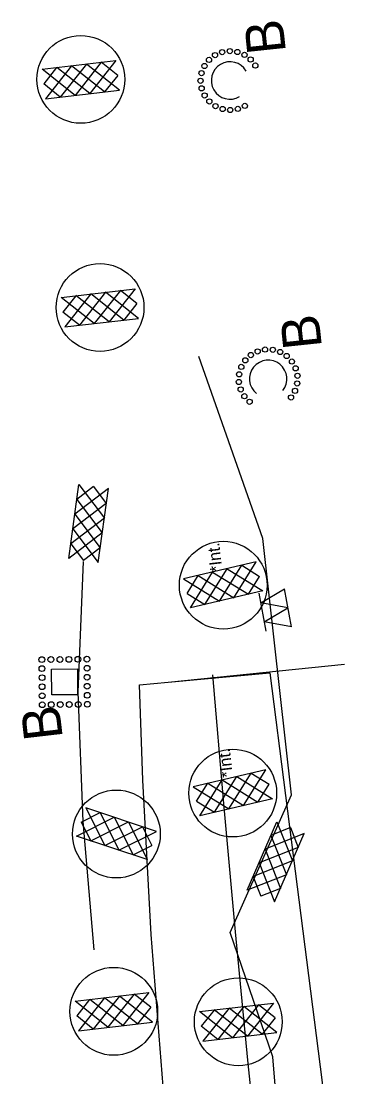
# Model space of a CAD drawing. Extents: x 400935 to 481562, y 415700 to 505362.
# Drawn here: x 478084 to 478215.5, y 496607.2 to 497016.8 of the extents above; entities that cross this region are included whole.
import ezdxf

# ---------------------------------------------------------------- set-up
doc = ezdxf.new("R2010")
doc.units = 0
for name, color, linetype in [('Label B Both CELL', 7, 'Continuous'), ('Label B Final CELL', 7, 'Continuous'), ('Old_Level_2', 7, 'Continuous'), ('Rock Inlet Sediment Trap Type A Final CELL', 7, 'Continuous'), ('Rock Pipe Inlet Sediment Trap Type B Both CELL', 7, 'Continuous'), ('Rock Silt Check Type A CG CELL', 7, 'Continuous'), ('Rock Silt Check Type A Final CELL', 7, 'Continuous'), ('Rock Silt Check Type A with Matting and PAM CG CELL', 7, 'Continuous'), ('Rock Silt Check Type A with Matting and PAM Final CELL', 7, 'Continuous'), ('Scratch_Level_3', 7, 'Continuous'), ('Scratch_Level_4', 7, 'Continuous'), ('Special Sediment Control Fence Section Both CELL', 7, 'Continuous'), ('Temporary Silt Fence Both', 7, 'Continuous'), ('Temporary Silt Fence CG', 7, 'Continuous'), ('Temporary Silt Fence Final', 7, 'Continuous')]:
    doc.layers.add(name, color=color, linetype=linetype)

msp = doc.modelspace()

# ---------------------------------------------------------------- linework, layer by layer
at = {"layer": 'Old_Level_2'}
for p, q in [((478175.23, 496807), (478147.08, 496800.43)), ((478155.36, 496790.49), (478163.98, 496804.37)), ((478160.96, 496791.81), (478169.63, 496805.69)), ((478163.98, 496804.37), (478177.85, 496795.75)), ((478166.6, 496793.13), (478175.23, 496807)), ((478169.63, 496805.69), (478176.56, 496801.35)), ((478147.08, 496800.43), (478160.96, 496791.81)), ((478148.39, 496794.78), (478152.73, 496801.75)), ((478149.71, 496789.18), (478158.33, 496803.05)), ((478152.73, 496801.75), (478166.6, 496793.13)), ((478158.33, 496803.05), (478172.25, 496794.44)), ((478172.29, 496794.5), (478176.56, 496801.35)), ((478148.39, 496794.78), (478155.36, 496790.49)), ((478177.85, 496795.75), (478149.71, 496789.18)), ((478178.93, 496726.37), (478150.78, 496719.8)), ((478170.3, 496712.5), (478178.93, 496726.37)), ((478153.41, 496708.56), (478162.03, 496722.43)), ((478159.06, 496709.86), (478167.68, 496723.75)), ((478162.03, 496722.43), (478175.95, 496713.82)), ((478164.65, 496711.18), (478173.33, 496725.07)), ((478167.68, 496723.75), (478181.55, 496715.12)), ((478173.33, 496725.07), (478180.26, 496720.73)), ((478150.78, 496719.8), (478164.65, 496711.18)), ((478152.09, 496714.15), (478156.43, 496721.12)), ((478156.43, 496721.12), (478170.3, 496712.5)), ((478175.99, 496713.88), (478180.26, 496720.73)), ((478152.09, 496714.15), (478159.06, 496709.86)), ((478181.55, 496715.12), (478153.41, 496708.56))]:
    msp.add_line(p, q, dxfattribs=at)
for centre in [(478162.46, 496797.96), (478166.15, 496717.33)]:
    msp.add_circle(centre, 17.04, dxfattribs=at)
at = {"layer": 'Rock Inlet Sediment Trap Type A Final CELL'}
msp.add_lwpolyline([(478095.91, 496755.39), (478095.82, 496765.39), (478105.82, 496765.48), (478105.9, 496755.48)], close=True, dxfattribs=at)
for centre in [(478092.03, 496769.1), (478095.53, 496769.13), (478099.03, 496769.17), (478102.53, 496769.2), (478106.03, 496769.23), (478109.53, 496769.26), (478092.06, 496765.6), (478092.09, 496762.1), (478109.56, 496765.76), (478109.59, 496762.26), (478092.12, 496758.6), (478109.62, 496758.76), (478092.15, 496755.1), (478109.65, 496755.26), (478092.18, 496751.6), (478095.68, 496751.63), (478099.18, 496751.67), (478102.68, 496751.7), (478106.18, 496751.73), (478109.68, 496751.76)]:
    msp.add_circle(centre, 1.12, dxfattribs=at)
at = {"layer": 'Rock Pipe Inlet Sediment Trap Type B Both CELL'}
for centre in [(478162.03, 497004.79), (478164.98, 497005.2), (478167.94, 497004.84), (478156.93, 497001.79), (478159.28, 497003.63), (478170.71, 497003.72), (478173.09, 497001.93), (478154.02, 496996.65), (478155.14, 496999.41), (478174.92, 496999.57), (478153.65, 496993.69), (478154.07, 496990.73), (478155.23, 496987.99), (478157.07, 496985.64), (478159.45, 496983.84), (478170.87, 496983.93), (478162.21, 496982.72), (478165.17, 496982.36), (478168.13, 496982.77), (478178.69, 496889.38), (478181.68, 496889.3), (478171.01, 496885.2), (478173.18, 496887.26), (478175.8, 496888.68), (478184.54, 496888.46), (478187.08, 496886.9), (478169.46, 496882.66), (478189.13, 496884.74), (478190.56, 496882.12), (478168.61, 496879.8), (478191.26, 496879.22), (478168.54, 496876.82), (478169.23, 496873.92), (478190.34, 496873.38), (478191.18, 496876.24), (478170.66, 496871.3), (478172.71, 496869.14), (478188.78, 496870.83)]:
    msp.add_circle(centre, 1.01, dxfattribs=at)
for centre, start, end in [((478165.08, 496993.78), 30.475, 300.4662), ((478179.9, 496878.02), 321.042, 231.0332)]:
    msp.add_arc(centre, 7.26, start, end, dxfattribs=at)
at = {"layer": 'Rock Silt Check Type A CG CELL'}
for p, q in [((478171.78, 496679.69), (478183.31, 496706.19)), ((478183.31, 496706.19), (478189.29, 496690.99)), ((478188.58, 496703.91), (478180.98, 496700.88)), ((478188.58, 496703.91), (478191.58, 496696.26)), ((478193.9, 496701.58), (478178.7, 496695.6)), ((478180.98, 496700.88), (478186.98, 496685.67)), ((478182.37, 496675.08), (478193.9, 496701.58)), ((478191.58, 496696.26), (478176.38, 496690.28)), ((478178.7, 496695.6), (478184.66, 496680.35)), ((478189.29, 496690.99), (478174.07, 496684.96)), ((478176.38, 496690.28), (478182.37, 496675.08)), ((478186.98, 496685.67), (478171.78, 496679.69)), ((478174.1, 496684.89), (478177.05, 496677.38)), ((478184.66, 496680.35), (478177.05, 496677.38))]:
    msp.add_line(p, q, dxfattribs=at)
at = {"layer": 'Rock Silt Check Type A Final CELL'}
for p, q in [((478102.49, 496808.36), (478106.4, 496837)), ((478106.4, 496837), (478116.29, 496823.99)), ((478117.85, 496835.43), (478104.84, 496825.55)), ((478112.1, 496836.23), (478105.61, 496831.25)), ((478112.1, 496836.23), (478117.06, 496829.69)), ((478113.94, 496806.8), (478117.85, 496835.43)), ((478117.06, 496829.69), (478104.06, 496819.81)), ((478105.61, 496831.25), (478115.5, 496818.24)), ((478104.84, 496825.55), (478114.72, 496812.5)), ((478116.29, 496823.99), (478103.27, 496814.06)), ((478115.5, 496818.24), (478102.49, 496808.36)), ((478104.06, 496819.81), (478113.94, 496806.8)), ((478103.32, 496814), (478108.19, 496807.57)), ((478114.72, 496812.5), (478108.19, 496807.57))]:
    msp.add_line(p, q, dxfattribs=at)
at = {"layer": 'Rock Silt Check Type A with Matting and PAM CG CELL'}
for p, q in [((478109.14, 496711.59), (478116.46, 496696.99)), ((478136.57, 496702.48), (478109.14, 496711.59)), ((478105.5, 496700.63), (478120.1, 496707.95)), ((478107.3, 496706.09), (478114.65, 496709.76)), ((478107.3, 496706.09), (478111, 496698.79)), ((478111, 496698.79), (478125.61, 496706.12)), ((478114.65, 496709.76), (478121.96, 496695.16)), ((478120.1, 496707.95), (478127.47, 496693.33)), ((478125.61, 496706.12), (478132.92, 496691.52)), ((478116.46, 496696.99), (478131.11, 496704.29)), ((478121.96, 496695.16), (478136.57, 496702.48)), ((478131.11, 496704.29), (478134.75, 496696.97)), ((478132.92, 496691.52), (478105.5, 496700.63)), ((478127.53, 496693.36), (478134.75, 496696.97))]:
    msp.add_line(p, q, dxfattribs=at)
msp.add_circle((478120.95, 496701.45), 17.04, dxfattribs=at)
at = {"layer": 'Rock Silt Check Type A with Matting and PAM Final CELL'}
for p, q in [((478092.1, 496998.16), (478120.81, 497001.49)), ((478115.05, 497000.83), (478104.91, 496988.02)), ((478120.81, 497001.49), (478110.67, 496988.68)), ((478121.49, 496995.77), (478115.05, 497000.83)), ((478104.91, 496988.02), (478092.1, 496998.16)), ((478097.77, 496998.77), (478092.75, 496992.45)), ((478103.58, 496999.49), (478093.43, 496986.69)), ((478110.67, 496988.68), (478097.82, 496998.82)), ((478109.34, 497000.16), (478099.14, 496987.35)), ((478116.38, 496989.34), (478103.58, 496999.49)), ((478122.14, 496990.01), (478109.34, 497000.16)), ((478121.49, 496995.77), (478116.38, 496989.34)), ((478099.14, 496987.35), (478092.75, 496992.45)), ((478093.43, 496986.69), (478122.14, 496990.01)), ((478099.56, 496909.65), (478128.27, 496912.98)), ((478111.03, 496910.98), (478100.89, 496898.18)), ((478116.8, 496911.65), (478106.6, 496898.84)), ((478123.84, 496900.84), (478111.03, 496910.98)), ((478122.51, 496912.32), (478112.36, 496899.51)), ((478129.6, 496901.5), (478116.8, 496911.65)), ((478128.27, 496912.98), (478118.12, 496900.18)), ((478128.94, 496907.27), (478122.51, 496912.32)), ((478112.36, 496899.51), (478099.56, 496909.65)), ((478105.23, 496910.26), (478100.21, 496903.94)), ((478118.12, 496900.18), (478105.27, 496910.31)), ((478128.94, 496907.27), (478123.84, 496900.84)), ((478106.6, 496898.84), (478100.21, 496903.94)), ((478100.89, 496898.18), (478129.6, 496901.5)), ((478104.9, 496636.59), (478133.61, 496639.92)), ((478117.7, 496626.45), (478104.9, 496636.59)), ((478110.57, 496637.2), (478105.55, 496630.88)), ((478116.37, 496637.92), (478106.23, 496625.12)), ((478123.46, 496627.12), (478110.61, 496637.26)), ((478122.13, 496638.59), (478111.94, 496625.78)), ((478129.18, 496627.78), (478116.37, 496637.92)), ((478127.85, 496639.26), (478117.7, 496626.45)), ((478134.94, 496628.45), (478122.13, 496638.59)), ((478133.61, 496639.92), (478123.46, 496627.12)), ((478134.28, 496634.21), (478127.85, 496639.26)), ((478134.28, 496634.21), (478129.18, 496627.78)), ((478153.26, 496632.55), (478181.96, 496635.88)), ((478166.06, 496622.41), (478153.26, 496632.55)), ((478158.92, 496633.16), (478153.9, 496626.84)), ((478164.73, 496633.88), (478154.58, 496621.08)), ((478171.82, 496623.08), (478158.97, 496633.22)), ((478170.49, 496634.55), (478160.3, 496621.74)), ((478177.53, 496623.74), (478164.73, 496633.88)), ((478176.2, 496635.22), (478166.06, 496622.41)), ((478183.29, 496624.41), (478170.49, 496634.55)), ((478181.96, 496635.88), (478171.82, 496623.08)), ((478182.64, 496630.17), (478176.2, 496635.22)), ((478111.94, 496625.78), (478105.55, 496630.88)), ((478106.23, 496625.12), (478134.94, 496628.45)), ((478182.64, 496630.17), (478177.53, 496623.74)), ((478160.3, 496621.74), (478153.9, 496626.84)), ((478154.58, 496621.08), (478183.29, 496624.41))]:
    msp.add_line(p, q, dxfattribs=at)
for centre in [(478107.15, 496994.22), (478114.61, 496905.71), (478119.95, 496632.65), (478168.3, 496628.61)]:
    msp.add_circle(centre, 17.04, dxfattribs=at)
at = {"layer": 'Scratch_Level_3'}
msp.add_lwpolyline([(478215.52, 496263.5), (478208.73, 496313.77), (478200.46, 496363.69), (478192.97, 496413.7), (478186.89, 496463.9), (478181.62, 496514.13), (478177.18, 496563.97), (478171.95, 496613.7), (478167.22, 496663.51), (478162.74, 496713.34), (478158.36, 496763.19)], dxfattribs=at)
at = {"layer": 'Scratch_Level_4'}
msp.add_line((478141.04, 496760.32), (478209.54, 496767.35), dxfattribs=at)
msp.add_lwpolyline([(478140.26, 496588.78), (478134.42, 496662.47), (478131.29, 496722.32), (478129.99, 496759.31), (478141.04, 496760.32), (478180.6, 496763.92), (478186.61, 496716.39), (478199.28, 496617.19), (478212.48, 496513.77)], dxfattribs=at)
at = {"layer": 'Special Sediment Control Fence Section Both CELL'}
for p, q in [((478188.91, 496781.84), (478186.28, 496796.61)), ((478179.06, 496780.09), (478176.43, 496794.86))]:
    msp.add_line(p, q, dxfattribs=at)
for points in [[(478187.59, 496789.23), (478177.09, 496791.16), (478186.28, 496796.61)], [(478188.91, 496781.84), (478178.41, 496783.78), (478187.59, 496789.23)]]:
    msp.add_lwpolyline(points, dxfattribs=at)
at = {"layer": 'Temporary Silt Fence Both'}
msp.add_lwpolyline([(478165.1, 496663.24), (478189.01, 496716.69), (478177.89, 496816.09), (478153.02, 496886.74)], dxfattribs=at)
at = {"layer": 'Temporary Silt Fence CG'}
msp.add_lwpolyline([(478194.42, 496413.93), (478187.38, 496463.97), (478184.93, 496514.55), (478185.88, 496565.08), (478181.69, 496614.95), (478165.1, 496663.24)], dxfattribs=at)
at = {"layer": 'Temporary Silt Fence Final'}
msp.add_lwpolyline([(478112.28, 496656.49), (478108.02, 496706.36), (478106.11, 496756.52), (478108.23, 496807.19), (478108.23, 496807.19)], dxfattribs=at)

# ---------------------------------------------------------------- texts
at = {"layer": 'Label B Both CELL'}
for p in [(478186.83, 497004.8), (478200.81, 496890.3)]:
    msp.add_text('B', height=15, rotation=96.0426, dxfattribs=at).set_placement(p)
at = {"layer": 'Label B Final CELL'}
msp.add_text('B', height=15, rotation=96.6074, dxfattribs=at).set_placement((478100.19, 496738.66))
at = {"layer": 'Old_Level_2'}
for p in [(478162.16, 496803.43), (478166.27, 496723.61)]:
    msp.add_text('*Int.', height=4.746, rotation=96.6074, dxfattribs=at).set_placement(p)

doc.saveas('drawing.dxf')
